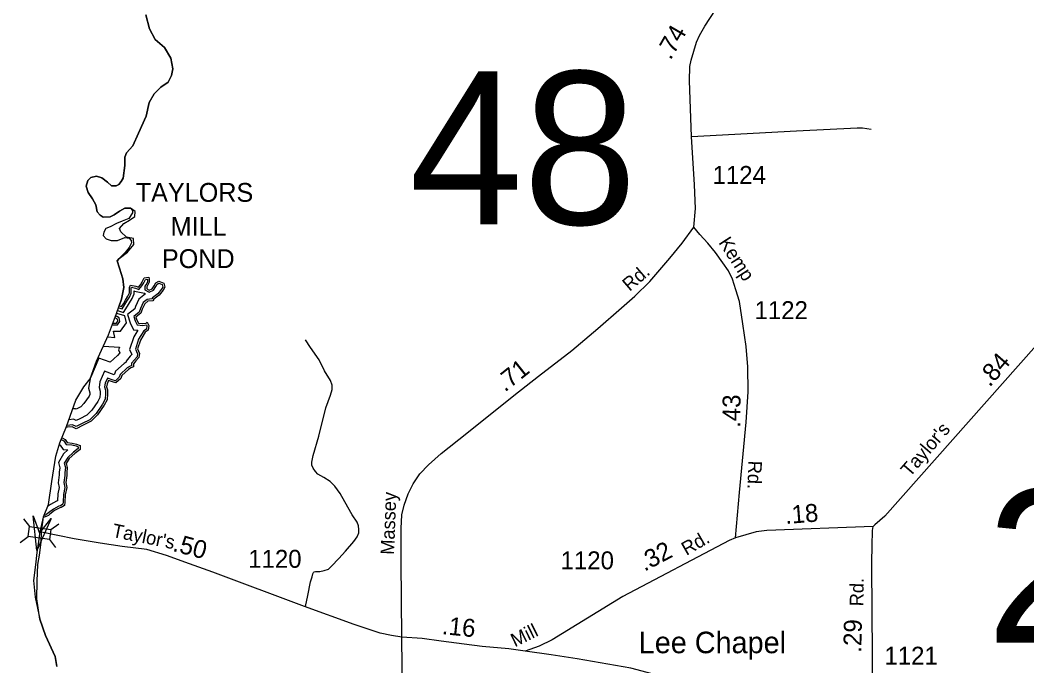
# Model space of a CAD drawing. Extents: x 2220236 to 2384410, y 720751 to 894131.
# Drawn here: x 2222792 to 2229809, y 738481 to 742979 of the extents above; entities that cross this region are included whole.
import ezdxf

# ---------------------------------------------------------------- set-up
doc = ezdxf.new("R2010")
doc.units = 0
doc.layers.add('Default', color=7, linetype='Continuous')

msp = doc.modelspace()

# ---------------------------------------------------------------- linework, layer by layer
at = {"layer": 'Default'}
for p, q in [((2222815.4, 739506.4), (2222856.9, 739451.3)), ((2223006.5, 739430), (2223061.6, 739471.5)), ((2222792, 739339.9), (2222847.1, 739381.4)), ((2222996.9, 739361.7), (2223038.5, 739306.6))]:
    msp.add_line(p, q, dxfattribs=at)
for points in [[(2227487.6, 741538.3), (2227498.6, 741668.2), (2227491.3, 741832.9), (2227472.1, 742167.8), (2227457.4, 742555.8), (2227460.3, 742655.5), (2227467.8, 742701.6), (2227505, 742826.7), (2227526.9, 742872.4), (2227563.5, 742936.5), (2227638.5, 743051.8), (2227779.3, 743258.6), (2227920.1, 743456.3), (2228043.6, 743642.9), (2228111.7, 743773.9)], [(2223668.5, 743016.9), (2223693.5, 742919.7), (2223732.4, 742844.7), (2223797.6, 742789.2), (2223842, 742714.2), (2223855.9, 742639.2), (2223847.6, 742594.8), (2223822.6, 742547.5), (2223772.6, 742511.4), (2223725.4, 742467), (2223692.1, 742405.9), (2223669.9, 742311.5), (2223617.2, 742192), (2223578.3, 742103.1), (2223532.5, 742055.9), (2223521.4, 742025.4), (2223521.4, 741967.1), (2223510.3, 741878.2), (2223496.4, 741856), (2223479.8, 741833.7), (2223460.3, 741825.4), (2223429.8, 741825.4), (2223402, 741850.4), (2223360.4, 741881), (2223324.3, 741892.1), (2223285.5, 741883.7), (2223263.3, 741861.5), (2223252.2, 741822.6), (2223266, 741778.2), (2223296.6, 741733.8), (2223318.8, 741692.1), (2223329.9, 741644.9), (2223349.3, 741619.9), (2223371.5, 741606), (2223418.7, 741608.8), (2223446.5, 741622.7), (2223485.3, 741647.6), (2223521.4, 741669.9), (2223560.3, 741669.9), (2223574.1, 741653.2), (2223574.1, 741636.5), (2223549.2, 741597.7)], [(2223554.7, 741584.8), (2223591, 741612.6), (2223593.1, 741646.8), (2223560.3, 741669.9), (2223521.4, 741669.9), (2223485.3, 741647.6), (2223446.5, 741622.7), (2223418.7, 741608.8), (2223371.5, 741606), (2223349.3, 741619.9), (2223329.9, 741644.9), (2223318.8, 741692.1), (2223296.6, 741733.8), (2223266, 741778.2), (2223252.2, 741822.6), (2223263.3, 741861.5), (2223285.5, 741883.7), (2223324.3, 741892.1), (2223360.4, 741881), (2223402, 741850.4), (2223429.8, 741825.4), (2223460.3, 741825.4), (2223479.8, 741833.7), (2223496.4, 741856), (2223510.3, 741878.2), (2223521.4, 741967.1), (2223521.4, 742025.4), (2223532.5, 742055.9), (2223578.3, 742103.1), (2223617.2, 742192), (2223669.9, 742311.5), (2223692.1, 742405.9), (2223725.4, 742467), (2223772.6, 742511.4), (2223822.6, 742547.5), (2223847.6, 742594.8), (2223855.9, 742639.2), (2223842, 742714.2), (2223797.6, 742789.2), (2223732.4, 742844.7), (2223693.5, 742919.7), (2223668.5, 743016.9)], [(2227472.1, 742167.8), (2228202.7, 742208.1), (2228627, 742230.1), (2228663.6, 742228.2), (2228724, 742220.9)], [(2232276.8, 741902.5), (2232203.6, 741867.7), (2232090.2, 741807.3), (2231839.6, 741692), (2231536.9, 741547.4), (2231377.8, 741466.9), (2231015.7, 741327.8), (2230795.3, 741271.1), (2230632.5, 741243.6), (2230477.1, 741207), (2230400.2, 741179.6), (2230332.6, 741148.5), (2230288.7, 741122.8), (2230255.7, 741099), (2230199.9, 741060.6), (2230080.9, 740941.7), (2230005.8, 740855), (2229876.9, 740714.1), (2228818.2, 739523.3), (2228748.6, 739463.8), (2228736.9, 739450.9)], [(2223046.7, 738475.8), (2223035.6, 738545.3), (2222969, 738692.5), (2222930.2, 738806.3), (2222908, 738948.1), (2222910.1, 739070.4), (2222914.4, 739186.3), (2222927.3, 739252.8), (2222938, 739342.1), (2222940.7, 739412.6), (2222953.8, 739520.1), (2222989.8, 739606.2), (2223013.4, 739764.5), (2223041.2, 739942.3), (2223069, 740034), (2223116.1, 740147.8), (2223180, 740331.1), (2223235.5, 740425.6), (2223279.9, 740481.1), (2223324.3, 740603.3), (2223409, 740786.6), (2223464.5, 740936.6), (2223497.8, 741036.6), (2223514.5, 741117.2), (2223508.9, 741178.3), (2223483.9, 741250.5), (2223467.3, 741303.2), (2223482.5, 741319.9), (2223539.7, 741362.5), (2223584.6, 741415.9), (2223582.5, 741458.7), (2223533.3, 741467.2), (2223492.7, 741505.7), (2223484.1, 741527.1), (2223514.1, 741563.4), (2223554.7, 741584.8)], [(2223549.2, 741597.7), (2223502, 741578.2), (2223463.1, 741561.6), (2223418.7, 741539.3), (2223388.2, 741528.2), (2223374.3, 741503.2), (2223371.5, 741478.2), (2223391, 741456), (2223427, 741444.9), (2223471.5, 741444.9), (2223521.4, 741464.3), (2223552, 741461.6), (2223565.8, 741444.9), (2223568.6, 741428.2), (2223552, 741394.9), (2223524.2, 741361.6), (2223482.6, 741319.9), (2223467.3, 741303.3), (2223483.9, 741250.5), (2223508.9, 741178.3), (2223514.5, 741117.2), (2223497.8, 741036.6), (2223481.7, 740988.3)], [(2225452.2, 738679.9), (2225447.4, 739204.8), (2225447.4, 739437.3), (2225452.9, 739534.3), (2225469.3, 739600.2), (2225496.8, 739678.8), (2225531.5, 739750.2), (2225577.2, 739817.9), (2225637.6, 739882), (2225727.2, 739960.7), (2225906.4, 740101.6), (2226233.8, 740365.1), (2226403.9, 740498.7), (2226637.1, 740678.1), (2226818.2, 740831.8), (2226983.7, 740974.6), (2227077, 741056.9), (2227180.3, 741159.4), (2227321.2, 741320.5), (2227407.1, 741424.8), (2227487.6, 741538.3)], [(2227778.4, 739373.2), (2227805.8, 739688), (2227851.6, 740178.5), (2227866.2, 740390.8), (2227864.4, 740564.6), (2227851.6, 740705.6), (2227829.6, 740864.8), (2227805.8, 741020.3), (2227780.2, 741100.9), (2227756.5, 741175.9), (2227729, 741232.6), (2227688.8, 741289.4), (2227639.4, 741360.7), (2227584.5, 741426.6), (2227529.7, 741485.2), (2227487.6, 741538.3)], [(2223481.7, 740988.3), (2223498, 740983.4), (2223511.9, 741004.2), (2223525.7, 741028.5), (2223543.1, 741056.3), (2223553.5, 741080.5), (2223553.5, 741111.8), (2223553.5, 741118.7), (2223560.4, 741132.6), (2223598.6, 741125.6), (2223615.9, 741118.7), (2223629.8, 741136.1), (2223643.6, 741156.9), (2223657.5, 741184.6), (2223688.7, 741188.1), (2223692.2, 741174.2), (2223692.2, 741153.4), (2223685.2, 741139.5), (2223674.8, 741122.2), (2223674.8, 741108.3), (2223692.2, 741097.9), (2223713, 741108.3), (2223726.8, 741129.1), (2223737.2, 741149.9), (2223758.1, 741160.3), (2223792.7, 741146.5), (2223799.7, 741118.7), (2223789.3, 741097.9), (2223761.5, 741063.2), (2223723.4, 741035.4), (2223716.4, 741025), (2223681.8, 741021.6), (2223661, 741004.2), (2223643.6, 740966.1), (2223633.2, 740938.3), (2223598.6, 740910.6), (2223605.5, 740889.7), (2223615.9, 740868.9), (2223647.1, 740865.5), (2223671.4, 740868.9), (2223678.3, 740875.9), (2223688.7, 740851.6), (2223685.2, 740820.4), (2223664.4, 740806.5), (2223629.8, 740751), (2223609, 740688.5), (2223622.8, 740657.3), (2223619.4, 740629.5), (2223598.6, 740605.3), (2223581.2, 740584.4), (2223581.2, 740563.6), (2223563.9, 740556.7), (2223546.5, 740546.3), (2223501.5, 740504.6), (2223494.5, 740483.8), (2223459.9, 740452.6), (2223435.6, 740459.5), (2223407.9, 740470), (2223397.5, 740445.7), (2223394, 740424.9), (2223400.9, 740404), (2223400.9, 740376.3), (2223397.5, 740334.7), (2223376.6, 740296.5), (2223331.6, 740230.6), (2223286.5, 740185.5), (2223231, 740157.7), (2223182.5, 740133.4), (2223154.7, 740147.3), (2223120.1, 740143.8), (2223114, 740141.5)], [(2223477.7, 740976.1), (2223503.4, 740968.4), (2223522.8, 740997.5), (2223536.7, 741021.9), (2223554.5, 741050.3), (2223566.3, 741077.9), (2223566.3, 741111.8), (2223566.3, 741115.7), (2223567.6, 741118.2), (2223595, 741113.3), (2223620, 741103.3), (2223640.1, 741128.5), (2223654.7, 741150.4), (2223665.8, 741172.7), (2223679, 741174.1), (2223679.4, 741172.6), (2223679.4, 741156.4), (2223674, 741145.7), (2223662, 741125.7), (2223662, 741101), (2223691.6, 741083.3), (2223721.8, 741098.4), (2223738, 741122.7), (2223746.8, 741140.4), (2223758.6, 741146.3), (2223781.9, 741137), (2223786.1, 741120.2), (2223778.4, 741104.8), (2223752.6, 741072.6), (2223714, 741044.5), (2223709.1, 741037.2), (2223676.6, 741033.9), (2223650.5, 741012.2), (2223631.8, 740971), (2223622.5, 740946.1), (2223583.6, 740915), (2223593.6, 740884.8), (2223607.5, 740856.9), (2223647.3, 740852.5), (2223672.8, 740856.2), (2223675.6, 740849.6), (2223673.2, 740827.7), (2223655, 740815.6), (2223618.1, 740756.5), (2223595.2, 740687.9), (2223609.7, 740655.3), (2223607.1, 740635), (2223588.8, 740613.5), (2223568.4, 740589.1), (2223568.4, 740572.3), (2223558.2, 740568.2), (2223538.8, 740556.6), (2223490.3, 740511.8), (2223483.4, 740491.1), (2223456.6, 740466.9), (2223439.6, 740471.7), (2223400.9, 740486.3), (2223385.1, 740449.3), (2223380.8, 740423.8), (2223388.1, 740402), (2223388.1, 740376.8), (2223384.9, 740338.4), (2223365.7, 740303.2), (2223321.7, 740238.8), (2223278.9, 740196), (2223225.3, 740169.2), (2223182.5, 740147.8), (2223157.2, 740160.4), (2223119.2, 740156.6)], [(2223665.5, 741073.8), (2223619.8, 741035.6), (2223596.9, 740985.4), (2223590.8, 740969.1), (2223539.5, 740928), (2223558.7, 740870.4), (2223583, 740821.8), (2223612.4, 740818.5), (2223583.7, 740772.6), (2223554.8, 740685.9), (2223570.6, 740650.3), (2223560, 740637.9), (2223530.7, 740602.7), (2223530.7, 740595.7), (2223516.1, 740586.9), (2223457.7, 740532.9), (2223450.8, 740512.4), (2223447.2, 740509.2), (2223380.4, 740534.2), (2223348.6, 740460), (2223342.1, 740420.8), (2223350.4, 740395.8), (2223350.4, 740378.4), (2223348, 740349.5), (2223333.5, 740322.9), (2223292.5, 740263), (2223256.6, 740227), (2223208.4, 740202.9), (2223182.5, 740189.9), (2223164.3, 740199), (2223132.9, 740195.9)], [(2223665.5, 741073.8), (2223619.8, 741035.6), (2223596.9, 740985.4), (2223590.8, 740969.1), (2223539.5, 740928), (2223558.7, 740870.4), (2223583, 740821.8), (2223612.4, 740818.5), (2223583.7, 740772.6), (2223554.8, 740685.9), (2223570.6, 740650.3), (2223560, 740637.9), (2223530.7, 740602.7), (2223530.7, 740595.7), (2223516.1, 740586.9), (2223457.7, 740532.9), (2223450.8, 740512.4), (2223447.2, 740509.2), (2223380.4, 740534.2), (2223348.6, 740460), (2223342.1, 740420.8), (2223350.4, 740395.8), (2223350.4, 740378.4), (2223348, 740349.5), (2223333.5, 740322.9), (2223292.5, 740263), (2223256.6, 740227), (2223208.4, 740202.9), (2223182.5, 740189.9), (2223164.3, 740199), (2223132.9, 740195.9)], [(2223470.8, 740955.7), (2223512.5, 740943.2), (2223541.1, 740986.1), (2223555.3, 741010.9), (2223573.6, 741040.3), (2223587.9, 741073.5), (2223587.9, 741092.6), (2223589, 741092.4), (2223599.6, 741088.2)], [(2223599.6, 741088.2), (2223658.5, 741078), (2223665.5, 741073.8)], [(2223434.7, 740856.1), (2223469.7, 740856.1), (2223487.6, 740880), (2223481.4, 740905.1), (2223453.8, 740920.8)], [(2223439.4, 740868.9), (2223463.3, 740868.9), (2223473.7, 740882.8), (2223470.3, 740896.7), (2223453.3, 740906.4)], [(2223443.5, 740813.6), (2223491, 740813.6), (2223533.8, 740870.7), (2223521.9, 740918.4), (2223465.8, 740935.3)], [(2223464.5, 740936.7), (2223464.5, 740936.7)], [(2223402.6, 740772.8), (2223450.9, 740769.1), (2223443.5, 740813.6)], [(2224779.8, 738895.6), (2224796.3, 738970.6), (2224816.4, 739065.8), (2224827.4, 739100.8), (2224831, 739122.5), (2224833.7, 739128), (2224836.5, 739131.6), (2224840.2, 739135.3), (2224850, 739138.2), (2224860.3, 739139), (2224880.4, 739139), (2224911.5, 739144.5), (2224940.7, 739155.4), (2224962.7, 739175.6), (2225012.1, 739228.6), (2225059.6, 739279.9), (2225118.2, 739347.6), (2225141.9, 739380.5), (2225152.9, 739408), (2225152.9, 739430), (2225149.3, 739457.4), (2225141.9, 739483), (2225107.2, 739534.3), (2225056, 739623.9), (2225023.1, 739682.5), (2224986.5, 739731.9), (2224951.7, 739764.9), (2224907.8, 739794.2), (2224867.6, 739816.1), (2224851.1, 739834.4), (2224834.7, 739858.2), (2224825.5, 739880.2), (2224825.5, 739900.3), (2224834.7, 739946.1), (2224873.1, 740081.5), (2224922.5, 740279.1), (2224955.4, 740367), (2224966.4, 740407.2), (2224966.4, 740436.5), (2224955.4, 740469.5), (2224913.3, 740535.4), (2224876.7, 740614.1), (2224816.4, 740698.2), (2224779.8, 740753.1)], [(2223483.9, 740700.3), (2223477.9, 740682.2), (2223486.7, 740662.2), (2223470.1, 740642.3), (2223420.1, 740596.1), (2223341.4, 740625.6), (2223282.2, 740487.5)], [(2223373, 740708.8), (2223483.9, 740700.3)], [(2223279.2, 740480.3), (2223268.3, 740415), (2223278.5, 740384.2), (2223278.5, 740381.4), (2223277.6, 740370.6), (2223272.1, 740360.5), (2223237, 740309), (2223214, 740286), (2223182.5, 740270.3), (2223177.8, 740272.6), (2223158.9, 740270.7)], [(2223079.1, 740058.4), (2223097.1, 740047.6), (2223112.8, 740024.1), (2223152.7, 740020.1), (2223182, 740013.6), (2223197.4, 740007), (2223197.4, 739994.3), (2223164, 739969.9), (2223123.9, 739933.5), (2223099.4, 739892.6), (2223107.1, 739861.9)], [(2223084.1, 740070.4), (2223106.2, 740057.1), (2223120.1, 740036.3), (2223154.7, 740032.8), (2223185.9, 740025.9), (2223210.2, 740015.5), (2223210.2, 739987.7), (2223172.1, 739960), (2223133.9, 739925.3), (2223113.1, 739890.6), (2223120.1, 739862.8)], [(2223065.5, 740022.6), (2223070.5, 740019.6), (2223091.3, 739988.4), (2223124.6, 739985.1), (2223094.4, 739957.6), (2223059.1, 739898.6), (2223068.3, 739861.7)], [(2223107.1, 739861.9), (2223103.8, 739828.8), (2223103.8, 739808.2), (2223096.6, 739758.2), (2223104.7, 739722.9), (2223093.4, 739673.7), (2223091.6, 739622.7), (2223089.2, 739606.6), (2223072.4, 739596.7), (2223062.6, 739592.6), (2223024.9, 739573.3), (2222990.8, 739547.9), (2222981.1, 739539.8), (2222971.2, 739533.8)], [(2223120.1, 739862.8), (2223116.6, 739828.1), (2223116.6, 739807.3), (2223109.7, 739758.8), (2223117.9, 739722.9), (2223106.2, 739672), (2223104.3, 739621.5), (2223101, 739598.7), (2223078.2, 739585.2), (2223068, 739581), (2223031.7, 739562.4), (2222998.8, 739537.9), (2222988.6, 739529.4), (2222977.9, 739522.8)], [(2223068.3, 739861.7), (2223065.2, 739830.7), (2223065.2, 739811), (2223057.4, 739756.6), (2223065.1, 739722.9), (2223055, 739678.8), (2223053.2, 739630.5), (2223046.4, 739627.6), (2223004.5, 739606.2), (2222983.2, 739590.3)], [(2222952.9, 739516.5), (2222928.8, 739414.6), (2222920.4, 739347.9), (2222909.3, 739270.2), (2222898.2, 739184.1), (2222884.4, 739075.7), (2222896.9, 738959.1), (2222930.2, 738806.3), (2222969, 738692.5), (2223035.6, 738545.2), (2223046.7, 738475.8)], [(2222952.9, 739516.5), (2222977.9, 739522.8)], [(2222958.1, 739530.5), (2222971.2, 739533.8)], [(2225452.2, 738679.9), (2225381, 738692.1), (2225301, 738707.8), (2225120.2, 738770.4), (2224774.2, 738895.6), (2224135.5, 739134.4), (2223972.3, 739192), (2223813.2, 739250.6), (2223674.2, 739292.7), (2223502.3, 739312.8), (2223350.5, 739334.8), (2223167.6, 739365.9), (2222940.7, 739412.7)], [(2228736.9, 739450.9), (2227996.1, 739424.5), (2227922.3, 739414.9), (2227778.4, 739373.2)], [(2228736.6, 737930.1), (2228727.6, 739179.2), (2228731.3, 739340.3), (2228731.6, 739401.6), (2228732.3, 739423.2), (2228736.9, 739450.9)], [(2227778.4, 739373.2), (2227732.7, 739354.9), (2226991.9, 738965.1), (2226499, 738661.3), (2226409.4, 738617.4), (2226312.4, 738582.5)], [(2224961.3, 735450.1), (2225128, 735647.5), (2225204.5, 735760.6), (2225251.4, 735842.4), (2225294, 735917.2), (2225324.5, 736004.2), (2225351.4, 736112), (2225374, 736383.4), (2225419.2, 736872.3), (2225427.9, 737011.5), (2225443.5, 737218.5), (2225454, 737389), (2225460.9, 737623.9), (2225460.9, 737858.8), (2225452.2, 738679.9)], [(2226312.4, 738582.5), (2226197.7, 738600.8), (2226012.5, 738616.4), (2225887.2, 738632), (2225725.6, 738653), (2225595.2, 738671.2), (2225452.2, 738679.9)], [(2228736.6, 737930.1), (2228533.1, 737990.1), (2228241, 738081.4), (2228010.2, 738162.3), (2227804.2, 738232.8), (2227346.5, 738386.8), (2227049.2, 738465.1), (2226673.6, 738530.3), (2226492.4, 738559), (2226312.4, 738582.5)]]:
    msp.add_lwpolyline(points, dxfattribs=at)
for points in [[(2223007.7, 739507.3), (2222908.5, 739284.6), (2222883, 739527.1), (2222927.6, 739405)], [(2222856.9, 739451.3), (2223006.6, 739430.3), (2222996.8, 739360.4), (2222847.1, 739381.4)]]:
    msp.add_lwpolyline(points, close=True, dxfattribs=at)

# ---------------------------------------------------------------- texts
for s, height, rotation, p in [('.74', 125, 60.04741, (2227325.5, 742696.4)), ('Kemp', 95, 302.85404, (2227656.6, 741430.4)), ('Rd.', 95, 40.69585, (2227039.9, 741085.5)), ('.71', 125, 38.48538, (2226170.9, 740385)), ('.84', 125, 49.24079, (2229549.7, 740418.4)), ('.43', 125, 89.36776, (2227811.1, 740138.5)), ("Taylor's", 95, 49.24079, (2228993, 739791.5)), ('Rd.', 95, 268.09812, (2227867.6, 739911.6)), ('Massey', 95, 87.88186, (2225398.1, 739253.8)), ('.18', 125, 4.52082, (2228127.7, 739469.1)), ("Taylor's", 95, 348.65665, (2223428.1, 739380.3)), ('Rd.', 95, 29.7614, (2227435.6, 739247.1)), ('.50', 125, 345.03233, (2223849.4, 739282.7)), ('.32', 125, 27.67036, (2227143.1, 739136.4)), ('Rd.', 95, 88.91916, (2228668.6, 738895.3)), ('.16', 125, 354.39072, (2225728.5, 738702.5)), ('Mill', 95, 26.18373, (2226240.4, 738609.8)), ('.29', 125, 88.91916, (2228654.5, 738572.3))]:
    msp.add_text(s, height=height, rotation=rotation, dxfattribs=at).set_placement(p)
for s, height, p in [('48', 1066.27, (2225504.5, 741556.1)), ('1124', 125, (2227617.9, 741838.5)), ('TAYLORS', 131.23, (2223597.7, 741713.8)), ('   MILL ', 131.23, (2223694.7, 741477)), ('  POND', 131.23, (2223682.6, 741252.3)), ('1122', 125, (2227910.6, 740896.5)), ('213', 1066.27, (2229526.2, 738643.2)), ('1120', 125, (2224381.7, 739164.1)), ('1120', 125, (2226558.9, 739153.6)), ('Lee Chapel', 150, (2227103.8, 738569.1)), ('1121', 125, (2228815.8, 738489.4))]:
    msp.add_text(s, height=height, dxfattribs=at).set_placement(p)

doc.saveas('drawing.dxf')
